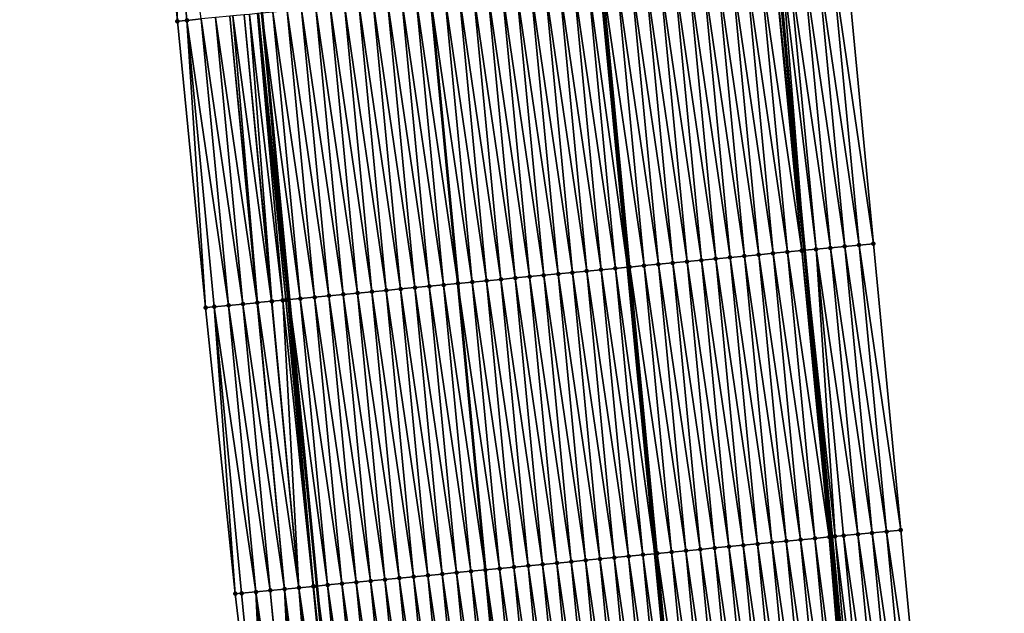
# Model space of a CAD drawing. Header units: feet. Extents: x 2010743 to 2022806, y 818705 to 837694.
# Tile 277 of 531: x 2011493 to 2011561, y 827731 to 827773. Entities that reach past the tile are written whole.
import ezdxf

# ---------------------------------------------------------------- set-up
doc = ezdxf.new("R2010")
doc.units = ezdxf.units.FT
doc.header["$MEASUREMENT"] = 0
for name, color, linetype, lineweight in [('EP_Travel Lane', 172, 'Continuous', 53), ('Road Shots', 141, 'Continuous', 100), ('STRIPING', 60, 'Continuous', 53)]:
    doc.layers.add(name, color=color, linetype=linetype, lineweight=lineweight)
doc.layers.add('I-77-MM17-21_NB-Surface-Border', color=7, linetype='Continuous')
doc.layers.add('I-77-MM17-21_NB-Surface-TIN', color=7, linetype='Continuous')

msp = doc.modelspace()

# ---------------------------------------------------------------- linework, layer by layer
at = {"layer": 'EP_Travel Lane'}
for points in [[(2011497.764, 827933.119, 309.843), (2011499.094, 827913.164, 309.702), (2011500.423, 827893.208, 309.577), (2011501.753, 827873.253, 309.466), (2011503.155, 827853.107, 309.371), (2011504.77, 827833.172, 309.294), (2011506.384, 827813.238, 309.209), (2011507.999, 827793.303, 309.114), (2011509.689, 827773.175, 309.096), (2011511.592, 827753.266, 308.995), (2011513.496, 827733.356, 308.954), (2011515.399, 827713.447, 308.875), (2011517.375, 827693.356, 308.796), (2011519.531, 827673.472, 308.758)], [(2011534.951, 827915.561, 308.288), (2011536.255, 827895.604, 308.187), (2011537.559, 827875.647, 308.066), (2011538.907, 827856.007, 307.973), (2011540.552, 827836.075, 307.866), (2011542.197, 827816.143, 307.78), (2011543.842, 827796.211, 307.713), (2011545.512, 827776.604, 307.626), (2011547.39, 827756.693, 307.57), (2011549.268, 827736.781, 307.52), (2011551.147, 827716.87, 307.475), (2011553.074, 827697.268, 307.426), (2011555.334, 827677.396, 307.383)]]:
    msp.add_polyline3d(points, dxfattribs=at)
at = {"layer": 'I-77-MM17-21_NB-Surface-Border', "color": 3, "linetype": 'Continuous', "lineweight": -3}
for points in [[(2011515.061, 827672.983, 308.835), (2011513.019, 827692.879, 308.877), (2011510.216, 827712.951, 309.055), (2011507.839, 827732.815, 309.156), (2011505.772, 827752.708, 309.23), (2011503.816, 827772.612, 309.331), (2011501.836, 827792.803, 309.369), (2011499.896, 827812.711, 309.434), (2011498.556, 827832.668, 309.519), (2011497.599, 827852.656, 309.55), (2011496.56, 827872.906, 309.631), (2011495.491, 827892.879, 309.743), (2011494.249, 827912.84, 309.86), (2011492.863, 827932.791, 310)], [(2011538.767, 827915.816, 308.154), (2011539.099, 827895.794, 308.077), (2011540.429, 827875.839, 307.962), (2011542.786, 827856.322, 307.836), (2011545.397, 827836.468, 307.697), (2011547.011, 827816.533, 307.61), (2011548.625, 827796.599, 307.541), (2011550.265, 827777.059, 307.498), (2011552.168, 827757.15, 307.448), (2011554.072, 827737.241, 307.368), (2011555.976, 827717.332, 307.295), (2011557.899, 827697.797, 307.232), (2011559.083, 827677.807, 307.222), (2011561.26, 827657.926, 307.171)]]:
    msp.add_polyline3d(points, dxfattribs=at)
at = {"layer": 'I-77-MM17-21_NB-Surface-TIN', "color": 128, "linetype": 'Continuous', "lineweight": -3}
for points in [[(2011503.816, 827772.612, 309.331), (2011502.776, 827792.879, 309.338), (2011501.836, 827792.803, 309.369)], [(2011504.474, 827772.675, 309.309), (2011505.47, 827772.771, 309.275), (2011502.776, 827792.879, 309.338)], [(2011503.816, 827772.612, 309.331), (2011504.474, 827772.675, 309.309), (2011502.776, 827792.879, 309.338)], [(2011549.182, 827756.864, 307.53), (2011547.279, 827776.774, 307.584), (2011546.283, 827776.678, 307.611)], [(2011550.178, 827756.96, 307.505), (2011548.274, 827776.869, 307.558), (2011547.279, 827776.774, 307.584)], [(2011549.182, 827756.864, 307.53), (2011550.178, 827756.96, 307.505), (2011547.279, 827776.774, 307.584)], [(2011551.173, 827757.055, 307.474), (2011549.269, 827776.964, 307.528), (2011548.274, 827776.869, 307.558)], [(2011550.178, 827756.96, 307.505), (2011551.173, 827757.055, 307.474), (2011548.274, 827776.869, 307.558)], [(2011552.168, 827757.15, 307.448), (2011550.265, 827777.059, 307.498), (2011549.269, 827776.964, 307.528)], [(2011551.173, 827757.055, 307.474), (2011552.168, 827757.15, 307.448), (2011549.269, 827776.964, 307.528)], [(2011542.214, 827756.197, 307.792), (2011540.31, 827776.106, 307.863), (2011539.315, 827776.011, 307.896)], [(2011543.209, 827756.293, 307.755), (2011541.306, 827776.202, 307.824), (2011540.31, 827776.106, 307.863)], [(2011542.214, 827756.197, 307.792), (2011543.209, 827756.293, 307.755), (2011540.31, 827776.106, 307.863)], [(2011544.205, 827756.388, 307.718), (2011542.301, 827776.297, 307.783), (2011541.306, 827776.202, 307.824)], [(2011543.209, 827756.293, 307.755), (2011544.205, 827756.388, 307.718), (2011541.306, 827776.202, 307.824)], [(2011545.2, 827756.483, 307.677), (2011543.297, 827776.392, 307.742), (2011542.301, 827776.297, 307.783)], [(2011544.205, 827756.388, 307.718), (2011545.2, 827756.483, 307.677), (2011542.301, 827776.297, 307.783)], [(2011546.196, 827756.579, 307.631), (2011544.292, 827776.488, 307.7), (2011543.297, 827776.392, 307.742)], [(2011545.2, 827756.483, 307.677), (2011546.196, 827756.579, 307.631), (2011543.297, 827776.392, 307.742)], [(2011547.191, 827756.674, 307.576), (2011545.288, 827776.583, 307.642), (2011544.292, 827776.488, 307.7)], [(2011546.196, 827756.579, 307.631), (2011547.191, 827756.674, 307.576), (2011544.292, 827776.488, 307.7)], [(2011547.325, 827756.687, 307.571), (2011545.512, 827776.604, 307.626), (2011545.288, 827776.583, 307.642)], [(2011547.191, 827756.674, 307.576), (2011547.325, 827756.687, 307.571), (2011545.288, 827776.583, 307.642)], [(2011545.593, 827776.612, 307.621), (2011545.512, 827776.604, 307.626), (2011547.39, 827756.693, 307.57)], [(2011547.325, 827756.687, 307.571), (2011547.39, 827756.693, 307.57), (2011545.512, 827776.604, 307.626)], [(2011545.593, 827776.612, 307.621), (2011547.39, 827756.693, 307.57), (2011545.795, 827776.632, 307.609)], [(2011548.187, 827756.769, 307.565), (2011546.283, 827776.678, 307.611), (2011545.795, 827776.632, 307.609)], [(2011548.187, 827756.769, 307.565), (2011545.795, 827776.632, 307.609), (2011547.39, 827756.693, 307.57)], [(2011548.187, 827756.769, 307.565), (2011549.182, 827756.864, 307.53), (2011546.283, 827776.678, 307.611)], [(2011532.347, 827775.344, 308.199), (2011535.089, 827755.515, 308.089), (2011533.186, 827775.424, 308.162)], [(2011535.246, 827755.53, 308.082), (2011533.342, 827775.439, 308.155), (2011533.186, 827775.424, 308.162)], [(2011535.246, 827755.53, 308.082), (2011533.186, 827775.424, 308.162), (2011535.089, 827755.515, 308.089)], [(2011536.241, 827755.625, 308.04), (2011534.338, 827775.535, 308.11), (2011533.342, 827775.439, 308.155)], [(2011535.246, 827755.53, 308.082), (2011536.241, 827755.625, 308.04), (2011533.342, 827775.439, 308.155)], [(2011537.237, 827755.721, 307.984), (2011535.333, 827775.63, 308.051), (2011534.338, 827775.535, 308.11)], [(2011536.241, 827755.625, 308.04), (2011537.237, 827755.721, 307.984), (2011534.338, 827775.535, 308.11)], [(2011538.232, 827755.816, 307.946), (2011536.329, 827775.725, 308.011), (2011535.333, 827775.63, 308.051)], [(2011537.237, 827755.721, 307.984), (2011538.232, 827755.816, 307.946), (2011535.333, 827775.63, 308.051)], [(2011539.228, 827755.911, 307.905), (2011537.324, 827775.82, 307.974), (2011536.329, 827775.725, 308.011)], [(2011538.232, 827755.816, 307.946), (2011539.228, 827755.911, 307.905), (2011536.329, 827775.725, 308.011)], [(2011540.223, 827756.007, 307.862), (2011538.32, 827775.916, 307.931), (2011537.324, 827775.82, 307.974)], [(2011539.228, 827755.911, 307.905), (2011540.223, 827756.007, 307.862), (2011537.324, 827775.82, 307.974)], [(2011541.219, 827756.102, 307.827), (2011539.315, 827776.011, 307.896), (2011538.32, 827775.916, 307.931)], [(2011540.223, 827756.007, 307.862), (2011541.219, 827756.102, 307.827), (2011538.32, 827775.916, 307.931)], [(2011541.219, 827756.102, 307.827), (2011542.214, 827756.197, 307.792), (2011539.315, 827776.011, 307.896)], [(2011528.278, 827754.863, 308.347), (2011526.374, 827774.772, 308.412), (2011525.379, 827774.677, 308.45)], [(2011529.273, 827754.958, 308.311), (2011527.37, 827774.867, 308.377), (2011526.374, 827774.772, 308.412)], [(2011528.278, 827754.863, 308.347), (2011529.273, 827754.958, 308.311), (2011526.374, 827774.772, 308.412)], [(2011530.269, 827755.054, 308.269), (2011528.365, 827774.963, 308.336), (2011527.37, 827774.867, 308.377)], [(2011529.273, 827754.958, 308.311), (2011530.269, 827755.054, 308.269), (2011527.37, 827774.867, 308.377)], [(2011531.264, 827755.149, 308.23), (2011529.361, 827775.058, 308.296), (2011528.365, 827774.963, 308.336)], [(2011530.269, 827755.054, 308.269), (2011531.264, 827755.149, 308.23), (2011528.365, 827774.963, 308.336)], [(2011532.259, 827755.244, 308.195), (2011530.356, 827775.153, 308.26), (2011529.361, 827775.058, 308.296)], [(2011531.264, 827755.149, 308.23), (2011532.259, 827755.244, 308.195), (2011529.361, 827775.058, 308.296)], [(2011533.255, 827755.34, 308.161), (2011531.351, 827775.249, 308.227), (2011530.356, 827775.153, 308.26)], [(2011532.259, 827755.244, 308.195), (2011533.255, 827755.34, 308.161), (2011530.356, 827775.153, 308.26)], [(2011534.25, 827755.435, 308.13), (2011532.347, 827775.344, 308.199), (2011531.351, 827775.249, 308.227)], [(2011533.255, 827755.34, 308.161), (2011534.25, 827755.435, 308.13), (2011531.351, 827775.249, 308.227)], [(2011534.25, 827755.435, 308.13), (2011535.089, 827755.515, 308.089), (2011532.347, 827775.344, 308.199)], [(2011521.31, 827754.196, 308.623), (2011519.406, 827774.105, 308.698), (2011518.411, 827774.01, 308.736)], [(2011522.305, 827754.291, 308.583), (2011520.401, 827774.2, 308.66), (2011519.406, 827774.105, 308.698)], [(2011521.31, 827754.196, 308.623), (2011522.305, 827754.291, 308.583), (2011519.406, 827774.105, 308.698)], [(2011520.401, 827774.2, 308.66), (2011523.301, 827754.386, 308.547), (2011521.397, 827774.296, 308.616)], [(2011522.305, 827754.291, 308.583), (2011523.301, 827754.386, 308.547), (2011520.401, 827774.2, 308.66)], [(2011524.296, 827754.482, 308.511), (2011522.392, 827774.391, 308.583), (2011521.397, 827774.296, 308.616)], [(2011524.296, 827754.482, 308.511), (2011521.397, 827774.296, 308.616), (2011523.301, 827754.386, 308.547)], [(2011525.291, 827754.577, 308.465), (2011523.388, 827774.486, 308.536), (2011522.392, 827774.391, 308.583)], [(2011524.296, 827754.482, 308.511), (2011525.291, 827754.577, 308.465), (2011522.392, 827774.391, 308.583)], [(2011526.287, 827754.672, 308.421), (2011524.383, 827774.582, 308.491), (2011523.388, 827774.486, 308.536)], [(2011525.291, 827754.577, 308.465), (2011526.287, 827754.672, 308.421), (2011523.388, 827774.486, 308.536)], [(2011527.282, 827754.768, 308.381), (2011525.379, 827774.677, 308.45), (2011524.383, 827774.582, 308.491)], [(2011526.287, 827754.672, 308.421), (2011527.282, 827754.768, 308.381), (2011524.383, 827774.582, 308.491)], [(2011527.282, 827754.768, 308.381), (2011528.278, 827754.863, 308.347), (2011525.379, 827774.677, 308.45)], [(2011513.346, 827753.433, 308.928), (2011511.442, 827773.343, 309.013), (2011510.447, 827773.247, 309.054)], [(2011514.341, 827753.529, 308.889), (2011512.438, 827773.438, 308.969), (2011511.442, 827773.343, 309.013)], [(2011513.346, 827753.433, 308.928), (2011514.341, 827753.529, 308.889), (2011511.442, 827773.343, 309.013)], [(2011515.337, 827753.624, 308.851), (2011513.433, 827773.533, 308.93), (2011512.438, 827773.438, 308.969)], [(2011514.341, 827753.529, 308.889), (2011515.337, 827753.624, 308.851), (2011512.438, 827773.438, 308.969)], [(2011516.332, 827753.719, 308.817), (2011514.429, 827773.628, 308.894), (2011513.433, 827773.533, 308.93)], [(2011515.337, 827753.624, 308.851), (2011516.332, 827753.719, 308.817), (2011513.433, 827773.533, 308.93)], [(2011517.328, 827753.815, 308.781), (2011515.424, 827773.724, 308.858), (2011514.429, 827773.628, 308.894)], [(2011516.332, 827753.719, 308.817), (2011517.328, 827753.815, 308.781), (2011514.429, 827773.628, 308.894)], [(2011518.323, 827753.91, 308.741), (2011516.42, 827773.819, 308.816), (2011515.424, 827773.724, 308.858)], [(2011517.328, 827753.815, 308.781), (2011518.323, 827753.91, 308.741), (2011515.424, 827773.724, 308.858)], [(2011519.319, 827754.005, 308.701), (2011517.415, 827773.914, 308.775), (2011516.42, 827773.819, 308.816)], [(2011518.323, 827753.91, 308.741), (2011519.319, 827754.005, 308.701), (2011516.42, 827773.819, 308.816)], [(2011520.314, 827754.101, 308.66), (2011518.411, 827774.01, 308.736), (2011517.415, 827773.914, 308.775)], [(2011519.319, 827754.005, 308.701), (2011520.314, 827754.101, 308.66), (2011517.415, 827773.914, 308.775)], [(2011520.314, 827754.101, 308.66), (2011521.31, 827754.196, 308.623), (2011518.411, 827774.01, 308.736)], [(2011505.772, 827752.708, 309.23), (2011504.474, 827772.675, 309.309), (2011503.816, 827772.612, 309.331)], [(2011507.373, 827752.862, 309.18), (2011505.47, 827772.771, 309.275), (2011504.474, 827772.675, 309.309)], [(2011505.772, 827752.708, 309.23), (2011506.378, 827752.766, 309.21), (2011504.474, 827772.675, 309.309)], [(2011506.378, 827752.766, 309.21), (2011507.373, 827752.862, 309.18), (2011504.474, 827772.675, 309.309)], [(2011508.369, 827752.957, 309.148), (2011506.465, 827772.866, 309.245), (2011505.47, 827772.771, 309.275)], [(2011507.373, 827752.862, 309.18), (2011508.369, 827752.957, 309.148), (2011505.47, 827772.771, 309.275)], [(2011509.364, 827753.052, 309.098), (2011507.461, 827772.961, 309.202), (2011506.465, 827772.866, 309.245)], [(2011508.369, 827752.957, 309.148), (2011509.364, 827753.052, 309.098), (2011506.465, 827772.866, 309.245)], [(2011509.377, 827753.053, 309.097), (2011507.675, 827772.982, 309.185), (2011507.461, 827772.961, 309.202)], [(2011509.364, 827753.052, 309.098), (2011509.377, 827753.053, 309.097), (2011507.461, 827772.961, 309.202)], [(2011510.36, 827753.147, 309.07), (2011508.456, 827773.057, 309.154), (2011507.675, 827772.982, 309.185)], [(2011509.377, 827753.053, 309.097), (2011510.36, 827753.147, 309.07), (2011507.675, 827772.982, 309.185)], [(2011510.388, 827753.15, 309.07), (2011508.834, 827773.093, 309.16), (2011508.456, 827773.057, 309.154)], [(2011510.36, 827753.147, 309.07), (2011510.388, 827753.15, 309.07), (2011508.456, 827773.057, 309.154)], [(2011511.131, 827753.221, 309.028), (2011509.385, 827773.145, 309.116), (2011508.834, 827773.093, 309.16)], [(2011510.388, 827753.15, 309.07), (2011511.131, 827753.221, 309.028), (2011508.834, 827773.093, 309.16)], [(2011511.355, 827753.243, 309.009), (2011509.452, 827773.152, 309.109), (2011509.385, 827773.145, 309.116)], [(2011511.131, 827753.221, 309.028), (2011511.355, 827753.243, 309.009), (2011509.385, 827773.145, 309.116)], [(2011511.501, 827753.257, 308.998), (2011509.689, 827773.175, 309.096), (2011509.452, 827773.152, 309.109)], [(2011511.355, 827753.243, 309.009), (2011511.501, 827753.257, 308.998), (2011509.452, 827773.152, 309.109)], [(2011512.351, 827753.338, 308.965), (2011510.447, 827773.247, 309.054), (2011509.689, 827773.175, 309.096)], [(2011512.351, 827753.338, 308.965), (2011509.689, 827773.175, 309.096), (2011511.592, 827753.266, 308.995)], [(2011511.501, 827753.257, 308.998), (2011511.592, 827753.266, 308.995), (2011509.689, 827773.175, 309.096)], [(2011512.351, 827753.338, 308.965), (2011513.346, 827753.433, 308.928), (2011510.447, 827773.247, 309.054)], [(2011552.081, 827737.051, 307.438), (2011550.178, 827756.96, 307.505), (2011549.182, 827756.864, 307.53)], [(2011553.077, 827737.146, 307.401), (2011551.173, 827757.055, 307.474), (2011550.178, 827756.96, 307.505)], [(2011552.081, 827737.051, 307.438), (2011553.077, 827737.146, 307.401), (2011550.178, 827756.96, 307.505)], [(2011554.072, 827737.241, 307.368), (2011552.168, 827757.15, 307.448), (2011551.173, 827757.055, 307.474)], [(2011553.077, 827737.146, 307.401), (2011554.072, 827737.241, 307.368), (2011551.173, 827757.055, 307.474)], [(2011545.113, 827736.383, 307.718), (2011543.209, 827756.293, 307.755), (2011542.214, 827756.197, 307.792)], [(2011546.108, 827736.479, 307.68), (2011544.205, 827756.388, 307.718), (2011543.209, 827756.293, 307.755)], [(2011545.113, 827736.383, 307.718), (2011546.108, 827736.479, 307.68), (2011543.209, 827756.293, 307.755)], [(2011547.104, 827736.574, 307.638), (2011545.2, 827756.483, 307.677), (2011544.205, 827756.388, 307.718)], [(2011546.108, 827736.479, 307.68), (2011547.104, 827736.574, 307.638), (2011544.205, 827756.388, 307.718)], [(2011548.099, 827736.669, 307.589), (2011546.196, 827756.579, 307.631), (2011545.2, 827756.483, 307.677)], [(2011547.104, 827736.574, 307.638), (2011548.099, 827736.669, 307.589), (2011545.2, 827756.483, 307.677)], [(2011549.095, 827736.765, 307.531), (2011547.191, 827756.674, 307.576), (2011546.196, 827756.579, 307.631)], [(2011548.099, 827736.669, 307.589), (2011549.095, 827736.765, 307.531), (2011546.196, 827756.579, 307.631)], [(2011549.221, 827736.777, 307.523), (2011547.325, 827756.687, 307.571), (2011547.191, 827756.674, 307.576)], [(2011549.095, 827736.765, 307.531), (2011549.221, 827736.777, 307.523), (2011547.191, 827756.674, 307.576)], [(2011547.325, 827756.687, 307.571), (2011549.268, 827736.781, 307.52), (2011547.39, 827756.693, 307.57)], [(2011549.221, 827736.777, 307.523), (2011549.268, 827736.781, 307.52), (2011547.325, 827756.687, 307.571)], [(2011549.507, 827736.804, 307.508), (2011548.187, 827756.769, 307.565), (2011547.39, 827756.693, 307.57)], [(2011549.507, 827736.804, 307.508), (2011547.39, 827756.693, 307.57), (2011549.268, 827736.781, 307.52)], [(2011551.086, 827736.955, 307.47), (2011549.182, 827756.864, 307.53), (2011548.187, 827756.769, 307.565)], [(2011549.507, 827736.804, 307.508), (2011550.09, 827736.86, 307.5), (2011548.187, 827756.769, 307.565)], [(2011550.09, 827736.86, 307.5), (2011551.086, 827736.955, 307.47), (2011548.187, 827756.769, 307.565)], [(2011551.086, 827736.955, 307.47), (2011552.081, 827737.051, 307.438), (2011549.182, 827756.864, 307.53)], [(2011538.145, 827735.716, 307.996), (2011536.241, 827755.625, 308.04), (2011535.246, 827755.53, 308.082)], [(2011539.14, 827735.812, 307.944), (2011537.237, 827755.721, 307.984), (2011536.241, 827755.625, 308.04)], [(2011538.145, 827735.716, 307.996), (2011539.14, 827735.812, 307.944), (2011536.241, 827755.625, 308.04)], [(2011540.136, 827735.907, 307.906), (2011538.232, 827755.816, 307.946), (2011537.237, 827755.721, 307.984)], [(2011539.14, 827735.812, 307.944), (2011540.136, 827735.907, 307.906), (2011537.237, 827755.721, 307.984)], [(2011541.131, 827736.002, 307.867), (2011539.228, 827755.911, 307.905), (2011538.232, 827755.816, 307.946)], [(2011540.136, 827735.907, 307.906), (2011541.131, 827736.002, 307.867), (2011538.232, 827755.816, 307.946)], [(2011542.127, 827736.098, 307.824), (2011540.223, 827756.007, 307.862), (2011539.228, 827755.911, 307.905)], [(2011541.131, 827736.002, 307.867), (2011542.127, 827736.098, 307.824), (2011539.228, 827755.911, 307.905)], [(2011543.122, 827736.193, 307.788), (2011541.219, 827756.102, 307.827), (2011540.223, 827756.007, 307.862)], [(2011542.127, 827736.098, 307.824), (2011543.122, 827736.193, 307.788), (2011540.223, 827756.007, 307.862)], [(2011544.118, 827736.288, 307.753), (2011542.214, 827756.197, 307.792), (2011541.219, 827756.102, 307.827)], [(2011543.122, 827736.193, 307.788), (2011544.118, 827736.288, 307.753), (2011541.219, 827756.102, 307.827)], [(2011544.118, 827736.288, 307.753), (2011545.113, 827736.383, 307.718), (2011542.214, 827756.197, 307.792)], [(2011530.181, 827734.954, 308.299), (2011528.278, 827754.863, 308.347), (2011527.282, 827754.768, 308.381)], [(2011531.177, 827735.049, 308.261), (2011529.273, 827754.958, 308.311), (2011528.278, 827754.863, 308.347)], [(2011530.181, 827734.954, 308.299), (2011531.177, 827735.049, 308.261), (2011528.278, 827754.863, 308.347)], [(2011532.172, 827735.144, 308.219), (2011530.269, 827755.054, 308.269), (2011529.273, 827754.958, 308.311)], [(2011531.177, 827735.049, 308.261), (2011532.172, 827735.144, 308.219), (2011529.273, 827754.958, 308.311)], [(2011533.168, 827735.24, 308.186), (2011531.264, 827755.149, 308.23), (2011530.269, 827755.054, 308.269)], [(2011532.172, 827735.144, 308.219), (2011533.168, 827735.24, 308.186), (2011530.269, 827755.054, 308.269)], [(2011534.163, 827735.335, 308.148), (2011532.259, 827755.244, 308.195), (2011531.264, 827755.149, 308.23)], [(2011533.168, 827735.24, 308.186), (2011534.163, 827735.335, 308.148), (2011531.264, 827755.149, 308.23)], [(2011535.158, 827735.43, 308.114), (2011533.255, 827755.34, 308.161), (2011532.259, 827755.244, 308.195)], [(2011534.163, 827735.335, 308.148), (2011535.158, 827735.43, 308.114), (2011532.259, 827755.244, 308.195)], [(2011536.154, 827735.526, 308.08), (2011534.25, 827755.435, 308.13), (2011533.255, 827755.34, 308.161)], [(2011535.158, 827735.43, 308.114), (2011536.154, 827735.526, 308.08), (2011533.255, 827755.34, 308.161)], [(2011534.25, 827755.435, 308.13), (2011536.993, 827735.606, 308.045), (2011535.089, 827755.515, 308.089)], [(2011536.154, 827735.526, 308.08), (2011536.993, 827735.606, 308.045), (2011534.25, 827755.435, 308.13)], [(2011537.149, 827735.621, 308.038), (2011535.246, 827755.53, 308.082), (2011535.089, 827755.515, 308.089)], [(2011537.149, 827735.621, 308.038), (2011535.089, 827755.515, 308.089), (2011536.993, 827735.606, 308.045)], [(2011537.149, 827735.621, 308.038), (2011538.145, 827735.716, 307.996), (2011535.246, 827755.53, 308.082)], [(2011523.213, 827734.287, 308.578), (2011521.31, 827754.196, 308.623), (2011520.314, 827754.101, 308.66)], [(2011524.209, 827734.382, 308.541), (2011522.305, 827754.291, 308.583), (2011521.31, 827754.196, 308.623)], [(2011523.213, 827734.287, 308.578), (2011524.209, 827734.382, 308.541), (2011521.31, 827754.196, 308.623)], [(2011522.305, 827754.291, 308.583), (2011525.204, 827734.477, 308.503), (2011523.301, 827754.386, 308.547)], [(2011524.209, 827734.382, 308.541), (2011525.204, 827734.477, 308.503), (2011522.305, 827754.291, 308.583)], [(2011526.199, 827734.573, 308.468), (2011524.296, 827754.482, 308.511), (2011523.301, 827754.386, 308.547)], [(2011526.199, 827734.573, 308.468), (2011523.301, 827754.386, 308.547), (2011525.204, 827734.477, 308.503)], [(2011527.195, 827734.668, 308.42), (2011525.291, 827754.577, 308.465), (2011524.296, 827754.482, 308.511)], [(2011526.199, 827734.573, 308.468), (2011527.195, 827734.668, 308.42), (2011524.296, 827754.482, 308.511)], [(2011528.19, 827734.763, 308.376), (2011526.287, 827754.672, 308.421), (2011525.291, 827754.577, 308.465)], [(2011527.195, 827734.668, 308.42), (2011528.19, 827734.763, 308.376), (2011525.291, 827754.577, 308.465)], [(2011529.186, 827734.859, 308.336), (2011527.282, 827754.768, 308.381), (2011526.287, 827754.672, 308.421)], [(2011528.19, 827734.763, 308.376), (2011529.186, 827734.859, 308.336), (2011526.287, 827754.672, 308.421)], [(2011529.186, 827734.859, 308.336), (2011530.181, 827734.954, 308.299), (2011527.282, 827754.768, 308.381)], [(2011516.245, 827733.62, 308.847), (2011514.341, 827753.529, 308.889), (2011513.346, 827753.433, 308.928)], [(2011517.24, 827733.715, 308.807), (2011515.337, 827753.624, 308.851), (2011514.341, 827753.529, 308.889)], [(2011516.245, 827733.62, 308.847), (2011517.24, 827733.715, 308.807), (2011514.341, 827753.529, 308.889)], [(2011518.236, 827733.81, 308.772), (2011516.332, 827753.719, 308.817), (2011515.337, 827753.624, 308.851)], [(2011517.24, 827733.715, 308.807), (2011518.236, 827733.81, 308.772), (2011515.337, 827753.624, 308.851)], [(2011519.231, 827733.906, 308.735), (2011517.328, 827753.815, 308.781), (2011516.332, 827753.719, 308.817)], [(2011518.236, 827733.81, 308.772), (2011519.231, 827733.906, 308.735), (2011516.332, 827753.719, 308.817)], [(2011520.227, 827734.001, 308.699), (2011518.323, 827753.91, 308.741), (2011517.328, 827753.815, 308.781)], [(2011519.231, 827733.906, 308.735), (2011520.227, 827734.001, 308.699), (2011517.328, 827753.815, 308.781)], [(2011521.222, 827734.096, 308.659), (2011519.319, 827754.005, 308.701), (2011518.323, 827753.91, 308.741)], [(2011520.227, 827734.001, 308.699), (2011521.222, 827734.096, 308.659), (2011518.323, 827753.91, 308.741)], [(2011522.218, 827734.191, 308.62), (2011520.314, 827754.101, 308.66), (2011519.319, 827754.005, 308.701)], [(2011521.222, 827734.096, 308.659), (2011522.218, 827734.191, 308.62), (2011519.319, 827754.005, 308.701)], [(2011522.218, 827734.191, 308.62), (2011523.213, 827734.287, 308.578), (2011520.314, 827754.101, 308.66)], [(2011509.277, 827732.953, 309.114), (2011507.373, 827752.862, 309.18), (2011506.378, 827752.766, 309.21)], [(2011510.272, 827733.048, 309.087), (2011508.369, 827752.957, 309.148), (2011507.373, 827752.862, 309.18)], [(2011509.277, 827732.953, 309.114), (2011510.272, 827733.048, 309.087), (2011507.373, 827752.862, 309.18)], [(2011511.268, 827733.143, 309.048), (2011509.364, 827753.052, 309.098), (2011508.369, 827752.957, 309.148)], [(2011510.272, 827733.048, 309.087), (2011511.268, 827733.143, 309.048), (2011508.369, 827752.957, 309.148)], [(2011511.268, 827733.143, 309.048), (2011509.377, 827753.053, 309.097), (2011509.364, 827753.052, 309.098)], [(2011512.263, 827733.238, 309.015), (2011510.36, 827753.147, 309.07), (2011509.377, 827753.053, 309.097)], [(2011511.268, 827733.143, 309.048), (2011512.263, 827733.238, 309.015), (2011509.377, 827753.053, 309.097)], [(2011512.263, 827733.238, 309.015), (2011510.388, 827753.15, 309.07), (2011510.36, 827753.147, 309.07)], [(2011512.263, 827733.238, 309.015), (2011511.131, 827753.221, 309.028), (2011510.388, 827753.15, 309.07)], [(2011513.259, 827733.334, 308.963), (2011511.355, 827753.243, 309.009), (2011511.131, 827753.221, 309.028)], [(2011512.263, 827733.238, 309.015), (2011513.259, 827733.334, 308.963), (2011511.131, 827753.221, 309.028)], [(2011513.275, 827733.335, 308.962), (2011511.501, 827753.257, 308.998), (2011511.355, 827753.243, 309.009)], [(2011513.259, 827733.334, 308.963), (2011513.275, 827733.335, 308.962), (2011511.355, 827753.243, 309.009)], [(2011511.501, 827753.257, 308.998), (2011513.496, 827733.356, 308.954), (2011511.592, 827753.266, 308.995)], [(2011513.275, 827733.335, 308.962), (2011513.496, 827733.356, 308.954), (2011511.501, 827753.257, 308.998)], [(2011514.254, 827733.429, 308.925), (2011512.351, 827753.338, 308.965), (2011511.592, 827753.266, 308.995)], [(2011514.254, 827733.429, 308.925), (2011511.592, 827753.266, 308.995), (2011513.496, 827733.356, 308.954)], [(2011515.25, 827733.524, 308.887), (2011513.346, 827753.433, 308.928), (2011512.351, 827753.338, 308.965)], [(2011514.254, 827733.429, 308.925), (2011515.25, 827733.524, 308.887), (2011512.351, 827753.338, 308.965)], [(2011515.25, 827733.524, 308.887), (2011516.245, 827733.62, 308.847), (2011513.346, 827753.433, 308.928)], [(2011507.839, 827732.815, 309.156), (2011506.378, 827752.766, 309.21), (2011505.772, 827752.708, 309.23)], [(2011507.839, 827732.815, 309.156), (2011508.281, 827732.857, 309.143), (2011506.378, 827752.766, 309.21)], [(2011508.281, 827732.857, 309.143), (2011509.277, 827732.953, 309.114), (2011506.378, 827752.766, 309.21)], [(2011554.98, 827717.237, 307.331), (2011553.077, 827737.146, 307.401), (2011552.081, 827737.051, 307.438)], [(2011555.976, 827717.332, 307.295), (2011554.072, 827737.241, 307.368), (2011553.077, 827737.146, 307.401)], [(2011554.98, 827717.237, 307.331), (2011555.976, 827717.332, 307.295), (2011553.077, 827737.146, 307.401)], [(2011548.012, 827716.57, 307.624), (2011546.108, 827736.479, 307.68), (2011545.113, 827736.383, 307.718)], [(2011549.007, 827716.665, 307.585), (2011547.104, 827736.574, 307.638), (2011546.108, 827736.479, 307.68)], [(2011548.012, 827716.57, 307.624), (2011549.007, 827716.665, 307.585), (2011546.108, 827736.479, 307.68)], [(2011550.003, 827716.76, 307.541), (2011548.099, 827736.669, 307.589), (2011547.104, 827736.574, 307.638)], [(2011549.007, 827716.665, 307.585), (2011550.003, 827716.76, 307.541), (2011547.104, 827736.574, 307.638)], [(2011550.743, 827716.831, 307.498), (2011549.095, 827736.765, 307.531), (2011548.099, 827736.669, 307.589)], [(2011550.003, 827716.76, 307.541), (2011550.743, 827716.831, 307.498), (2011548.099, 827736.669, 307.589)], [(2011550.998, 827716.856, 307.483), (2011549.221, 827736.777, 307.523), (2011549.095, 827736.765, 307.531)], [(2011550.743, 827716.831, 307.498), (2011550.998, 827716.856, 307.483), (2011549.095, 827736.765, 307.531)], [(2011549.221, 827736.777, 307.523), (2011551.147, 827716.87, 307.475), (2011549.268, 827736.781, 307.52)], [(2011550.998, 827716.856, 307.483), (2011551.147, 827716.87, 307.475), (2011549.221, 827736.777, 307.523)], [(2011551.241, 827716.879, 307.47), (2011549.507, 827736.804, 307.508), (2011549.268, 827736.781, 307.52)], [(2011551.241, 827716.879, 307.47), (2011549.268, 827736.781, 307.52), (2011551.147, 827716.87, 307.475)], [(2011551.994, 827716.951, 307.439), (2011550.09, 827736.86, 307.5), (2011549.507, 827736.804, 307.508)], [(2011551.241, 827716.879, 307.47), (2011551.994, 827716.951, 307.439), (2011549.507, 827736.804, 307.508)], [(2011552.989, 827717.046, 307.404), (2011551.086, 827736.955, 307.47), (2011550.09, 827736.86, 307.5)], [(2011551.994, 827716.951, 307.439), (2011552.989, 827717.046, 307.404), (2011550.09, 827736.86, 307.5)], [(2011553.985, 827717.141, 307.368), (2011552.081, 827737.051, 307.438), (2011551.086, 827736.955, 307.47)], [(2011552.989, 827717.046, 307.404), (2011553.985, 827717.141, 307.368), (2011551.086, 827736.955, 307.47)], [(2011553.985, 827717.141, 307.368), (2011554.98, 827717.237, 307.331), (2011552.081, 827737.051, 307.438)], [(2011540.048, 827715.807, 307.93), (2011538.145, 827735.716, 307.996), (2011537.149, 827735.621, 308.038)], [(2011541.044, 827715.903, 307.883), (2011539.14, 827735.812, 307.944), (2011538.145, 827735.716, 307.996)], [(2011540.048, 827715.807, 307.93), (2011541.044, 827715.903, 307.883), (2011538.145, 827735.716, 307.996)], [(2011542.039, 827715.998, 307.839), (2011540.136, 827735.907, 307.906), (2011539.14, 827735.812, 307.944)], [(2011541.044, 827715.903, 307.883), (2011542.039, 827715.998, 307.839), (2011539.14, 827735.812, 307.944)], [(2011543.035, 827716.093, 307.797), (2011541.131, 827736.002, 307.867), (2011540.136, 827735.907, 307.906)], [(2011542.039, 827715.998, 307.839), (2011543.035, 827716.093, 307.797), (2011540.136, 827735.907, 307.906)], [(2011544.03, 827716.188, 307.76), (2011542.127, 827736.098, 307.824), (2011541.131, 827736.002, 307.867)], [(2011543.035, 827716.093, 307.797), (2011544.03, 827716.188, 307.76), (2011541.131, 827736.002, 307.867)], [(2011545.026, 827716.284, 307.727), (2011543.122, 827736.193, 307.788), (2011542.127, 827736.098, 307.824)], [(2011544.03, 827716.188, 307.76), (2011545.026, 827716.284, 307.727), (2011542.127, 827736.098, 307.824)], [(2011546.021, 827716.379, 307.695), (2011544.118, 827736.288, 307.753), (2011543.122, 827736.193, 307.788)], [(2011545.026, 827716.284, 307.727), (2011546.021, 827716.379, 307.695), (2011543.122, 827736.193, 307.788)], [(2011547.016, 827716.474, 307.661), (2011545.113, 827736.383, 307.718), (2011544.118, 827736.288, 307.753)], [(2011546.021, 827716.379, 307.695), (2011547.016, 827716.474, 307.661), (2011544.118, 827736.288, 307.753)], [(2011547.016, 827716.474, 307.661), (2011548.012, 827716.57, 307.624), (2011545.113, 827736.383, 307.718)], [(2011533.08, 827715.14, 308.193), (2011531.177, 827735.049, 308.261), (2011530.181, 827734.954, 308.299)], [(2011534.076, 827715.235, 308.152), (2011532.172, 827735.144, 308.219), (2011531.177, 827735.049, 308.261)], [(2011533.08, 827715.14, 308.193), (2011534.076, 827715.235, 308.152), (2011531.177, 827735.049, 308.261)], [(2011535.071, 827715.331, 308.116), (2011533.168, 827735.24, 308.186), (2011532.172, 827735.144, 308.219)], [(2011534.076, 827715.235, 308.152), (2011535.071, 827715.331, 308.116), (2011532.172, 827735.144, 308.219)], [(2011536.067, 827715.426, 308.082), (2011534.163, 827735.335, 308.148), (2011533.168, 827735.24, 308.186)], [(2011535.071, 827715.331, 308.116), (2011536.067, 827715.426, 308.082), (2011533.168, 827735.24, 308.186)], [(2011537.062, 827715.521, 308.048), (2011535.158, 827735.43, 308.114), (2011534.163, 827735.335, 308.148)], [(2011536.067, 827715.426, 308.082), (2011537.062, 827715.521, 308.048), (2011534.163, 827735.335, 308.148)], [(2011538.057, 827715.617, 308.012), (2011536.154, 827735.526, 308.08), (2011535.158, 827735.43, 308.114)], [(2011537.062, 827715.521, 308.048), (2011538.057, 827715.617, 308.012), (2011535.158, 827735.43, 308.114)], [(2011536.154, 827735.526, 308.08), (2011538.896, 827715.697, 307.975), (2011536.993, 827735.606, 308.045)], [(2011538.057, 827715.617, 308.012), (2011538.896, 827715.697, 307.975), (2011536.154, 827735.526, 308.08)], [(2011539.053, 827715.712, 307.968), (2011537.149, 827735.621, 308.038), (2011536.993, 827735.606, 308.045)], [(2011539.053, 827715.712, 307.968), (2011536.993, 827735.606, 308.045), (2011538.896, 827715.697, 307.975)], [(2011539.053, 827715.712, 307.968), (2011540.048, 827715.807, 307.93), (2011537.149, 827735.621, 308.038)], [(2011526.112, 827714.473, 308.467), (2011524.209, 827734.382, 308.541), (2011523.213, 827734.287, 308.578)], [(2011524.209, 827734.382, 308.541), (2011527.108, 827714.568, 308.427), (2011525.204, 827734.477, 308.503)], [(2011526.112, 827714.473, 308.467), (2011527.108, 827714.568, 308.427), (2011524.209, 827734.382, 308.541)], [(2011528.103, 827714.664, 308.393), (2011526.199, 827734.573, 308.468), (2011525.204, 827734.477, 308.503)], [(2011528.103, 827714.664, 308.393), (2011525.204, 827734.477, 308.503), (2011527.108, 827714.568, 308.427)], [(2011529.098, 827714.759, 308.348), (2011527.195, 827734.668, 308.42), (2011526.199, 827734.573, 308.468)], [(2011528.103, 827714.664, 308.393), (2011529.098, 827714.759, 308.348), (2011526.199, 827734.573, 308.468)], [(2011530.094, 827714.854, 308.305), (2011528.19, 827734.763, 308.376), (2011527.195, 827734.668, 308.42)], [(2011529.098, 827714.759, 308.348), (2011530.094, 827714.854, 308.305), (2011527.195, 827734.668, 308.42)], [(2011531.089, 827714.949, 308.265), (2011529.186, 827734.859, 308.336), (2011528.19, 827734.763, 308.376)], [(2011530.094, 827714.854, 308.305), (2011531.089, 827714.949, 308.265), (2011528.19, 827734.763, 308.376)], [(2011532.085, 827715.045, 308.23), (2011530.181, 827734.954, 308.299), (2011529.186, 827734.859, 308.336)], [(2011531.089, 827714.949, 308.265), (2011532.085, 827715.045, 308.23), (2011529.186, 827734.859, 308.336)], [(2011532.085, 827715.045, 308.23), (2011533.08, 827715.14, 308.193), (2011530.181, 827734.954, 308.299)], [(2011519.144, 827713.806, 308.723), (2011517.24, 827733.715, 308.807), (2011516.245, 827733.62, 308.847)], [(2011520.139, 827713.901, 308.69), (2011518.236, 827733.81, 308.772), (2011517.24, 827733.715, 308.807)], [(2011519.144, 827713.806, 308.723), (2011520.139, 827713.901, 308.69), (2011517.24, 827733.715, 308.807)], [(2011521.135, 827713.996, 308.655), (2011519.231, 827733.906, 308.735), (2011518.236, 827733.81, 308.772)], [(2011520.139, 827713.901, 308.69), (2011521.135, 827713.996, 308.655), (2011518.236, 827733.81, 308.772)], [(2011522.13, 827714.092, 308.614), (2011520.227, 827734.001, 308.699), (2011519.231, 827733.906, 308.735)], [(2011521.135, 827713.996, 308.655), (2011522.13, 827714.092, 308.614), (2011519.231, 827733.906, 308.735)], [(2011523.126, 827714.187, 308.578), (2011521.222, 827734.096, 308.659), (2011520.227, 827734.001, 308.699)], [(2011522.13, 827714.092, 308.614), (2011523.126, 827714.187, 308.578), (2011520.227, 827734.001, 308.699)], [(2011524.121, 827714.282, 308.544), (2011522.218, 827734.191, 308.62), (2011521.222, 827734.096, 308.659)], [(2011523.126, 827714.187, 308.578), (2011524.121, 827714.282, 308.544), (2011521.222, 827734.096, 308.659)], [(2011525.117, 827714.378, 308.504), (2011523.213, 827734.287, 308.578), (2011522.218, 827734.191, 308.62)], [(2011524.121, 827714.282, 308.544), (2011525.117, 827714.378, 308.504), (2011522.218, 827734.191, 308.62)], [(2011525.117, 827714.378, 308.504), (2011526.112, 827714.473, 308.467), (2011523.213, 827734.287, 308.578)], [(2011512.176, 827713.139, 309.011), (2011510.272, 827733.048, 309.087), (2011509.277, 827732.953, 309.114)], [(2011512.221, 827713.143, 309.01), (2011511.268, 827733.143, 309.048), (2011510.272, 827733.048, 309.087)], [(2011512.176, 827713.139, 309.011), (2011512.221, 827713.143, 309.01), (2011510.272, 827733.048, 309.087)], [(2011513.849, 827713.299, 308.963), (2011512.263, 827733.238, 309.015), (2011511.268, 827733.143, 309.048)], [(2011512.221, 827713.143, 309.01), (2011513.171, 827713.234, 308.985), (2011511.268, 827733.143, 309.048)], [(2011513.171, 827713.234, 308.985), (2011513.849, 827713.299, 308.963), (2011511.268, 827733.143, 309.048)], [(2011515.162, 827713.425, 308.887), (2011513.259, 827733.334, 308.963), (2011512.263, 827733.238, 309.015)], [(2011513.849, 827713.299, 308.963), (2011514.167, 827713.329, 308.949), (2011512.263, 827733.238, 309.015)], [(2011514.167, 827713.329, 308.949), (2011515.162, 827713.425, 308.887), (2011512.263, 827733.238, 309.015)], [(2011515.162, 827713.425, 308.887), (2011513.275, 827733.335, 308.962), (2011513.259, 827733.334, 308.963)], [(2011513.275, 827733.335, 308.962), (2011515.399, 827713.447, 308.875), (2011513.496, 827733.356, 308.954)], [(2011515.162, 827713.425, 308.887), (2011515.399, 827713.447, 308.875), (2011513.275, 827733.335, 308.962)], [(2011516.158, 827713.52, 308.835), (2011514.254, 827733.429, 308.925), (2011513.496, 827733.356, 308.954)], [(2011516.158, 827713.52, 308.835), (2011513.496, 827733.356, 308.954), (2011515.399, 827713.447, 308.875)], [(2011517.153, 827713.615, 308.8), (2011515.25, 827733.524, 308.887), (2011514.254, 827733.429, 308.925)], [(2011516.158, 827713.52, 308.835), (2011517.153, 827713.615, 308.8), (2011514.254, 827733.429, 308.925)], [(2011518.148, 827713.711, 308.759), (2011516.245, 827733.62, 308.847), (2011515.25, 827733.524, 308.887)], [(2011517.153, 827713.615, 308.8), (2011518.148, 827713.711, 308.759), (2011515.25, 827733.524, 308.887)], [(2011518.148, 827713.711, 308.759), (2011519.144, 827713.806, 308.723), (2011516.245, 827733.62, 308.847)], [(2011510.216, 827712.951, 309.055), (2011508.281, 827732.857, 309.143), (2011507.839, 827732.815, 309.156)], [(2011510.216, 827712.951, 309.055), (2011509.277, 827732.953, 309.114), (2011508.281, 827732.857, 309.143)], [(2011510.216, 827712.951, 309.055), (2011511.18, 827713.043, 309.032), (2011509.277, 827732.953, 309.114)], [(2011511.18, 827713.043, 309.032), (2011512.176, 827713.139, 309.011), (2011509.277, 827732.953, 309.114)]]:
    msp.add_3dface(points, dxfattribs=at)
at = {"layer": 'Road Shots', "lineweight": 100}
for p in [(2011504.474, 827772.675, 309.309), (2011503.816, 827772.612, 309.331), (2011550.178, 827756.96, 307.505), (2011551.173, 827757.055, 307.474), (2011552.168, 827757.15, 307.448), (2011543.209, 827756.293, 307.755), (2011544.205, 827756.388, 307.718), (2011545.2, 827756.483, 307.677), (2011546.196, 827756.579, 307.631), (2011547.191, 827756.674, 307.576), (2011547.325, 827756.687, 307.571), (2011548.187, 827756.769, 307.565), (2011549.182, 827756.864, 307.53), (2011536.241, 827755.625, 308.04), (2011537.237, 827755.721, 307.984), (2011538.232, 827755.816, 307.946), (2011539.228, 827755.911, 307.905), (2011540.223, 827756.007, 307.862), (2011541.219, 827756.102, 307.827), (2011542.214, 827756.197, 307.792), (2011528.278, 827754.863, 308.347), (2011529.273, 827754.958, 308.311), (2011530.269, 827755.054, 308.269), (2011531.264, 827755.149, 308.23), (2011532.259, 827755.244, 308.195), (2011533.255, 827755.34, 308.161), (2011534.25, 827755.435, 308.13), (2011535.246, 827755.53, 308.082), (2011521.31, 827754.196, 308.623), (2011522.305, 827754.291, 308.583), (2011523.3, 827754.386, 308.547), (2011524.296, 827754.482, 308.511), (2011525.291, 827754.577, 308.465), (2011526.287, 827754.672, 308.421), (2011527.282, 827754.768, 308.381), (2011514.341, 827753.529, 308.889), (2011515.337, 827753.624, 308.851), (2011516.332, 827753.719, 308.817), (2011517.328, 827753.815, 308.781), (2011518.323, 827753.91, 308.741), (2011519.319, 827754.005, 308.701), (2011520.314, 827754.101, 308.66), (2011507.373, 827752.862, 309.18), (2011508.369, 827752.957, 309.148), (2011509.364, 827753.052, 309.098), (2011509.377, 827753.053, 309.097), (2011510.36, 827753.147, 309.07), (2011510.388, 827753.15, 309.07), (2011511.131, 827753.221, 309.028), (2011511.355, 827753.243, 309.009), (2011511.501, 827753.257, 308.998), (2011512.351, 827753.338, 308.965), (2011513.346, 827753.433, 308.928), (2011505.772, 827752.708, 309.23), (2011506.378, 827752.766, 309.21), (2011553.077, 827737.146, 307.401), (2011554.072, 827737.241, 307.368), (2011546.108, 827736.479, 307.68), (2011547.104, 827736.574, 307.638), (2011548.099, 827736.669, 307.589), (2011549.095, 827736.765, 307.531), (2011549.221, 827736.777, 307.523), (2011549.507, 827736.804, 307.508), (2011550.09, 827736.86, 307.5), (2011551.086, 827736.955, 307.47), (2011552.081, 827737.051, 307.438), (2011538.145, 827735.716, 307.996), (2011539.14, 827735.812, 307.944), (2011540.136, 827735.907, 307.906), (2011541.131, 827736.002, 307.867), (2011542.127, 827736.098, 307.824), (2011543.122, 827736.193, 307.788), (2011544.118, 827736.288, 307.753), (2011545.113, 827736.383, 307.718), (2011531.177, 827735.049, 308.261), (2011532.172, 827735.144, 308.219), (2011533.168, 827735.24, 308.186), (2011534.163, 827735.335, 308.148), (2011535.158, 827735.43, 308.114), (2011536.154, 827735.526, 308.08), (2011537.149, 827735.621, 308.038), (2011524.209, 827734.382, 308.541), (2011525.204, 827734.477, 308.503), (2011526.199, 827734.573, 308.468), (2011527.195, 827734.668, 308.42), (2011528.19, 827734.763, 308.376), (2011529.186, 827734.859, 308.336), (2011530.181, 827734.954, 308.299), (2011517.24, 827733.715, 308.807), (2011518.236, 827733.81, 308.772), (2011519.231, 827733.906, 308.735), (2011520.227, 827734.001, 308.699), (2011521.222, 827734.096, 308.659), (2011522.218, 827734.191, 308.62), (2011523.213, 827734.287, 308.578), (2011510.272, 827733.048, 309.087), (2011511.268, 827733.143, 309.048), (2011512.263, 827733.238, 309.015), (2011513.259, 827733.334, 308.963), (2011513.275, 827733.335, 308.962), (2011514.254, 827733.429, 308.925), (2011515.25, 827733.524, 308.887), (2011516.245, 827733.62, 308.847), (2011507.839, 827732.815, 309.156), (2011508.281, 827732.857, 309.143), (2011509.277, 827732.953, 309.114)]:
    msp.add_point(p, dxfattribs=at)
at = {"layer": 'STRIPING'}
for points in [[(2011521.316, 827934.694, 308.911), (2011522.646, 827914.738, 308.789), (2011523.976, 827894.783, 308.696), (2011525.306, 827874.827, 308.594), (2011526.681, 827855.015, 308.496), (2011528.295, 827835.08, 308.4), (2011529.908, 827815.146, 308.308), (2011531.522, 827795.211, 308.232), (2011533.186, 827775.424, 308.162), (2011535.089, 827755.515, 308.089), (2011536.993, 827735.606, 308.045), (2011538.896, 827715.697, 307.975), (2011540.849, 827695.928, 307.908), (2011543.052, 827676.05, 307.88)], [(2011509.5, 827933.903, 309.392), (2011510.83, 827913.948, 309.258), (2011512.159, 827893.993, 309.14), (2011513.489, 827874.037, 309.029), (2011514.878, 827854.058, 308.941), (2011516.492, 827834.123, 308.847), (2011518.106, 827814.189, 308.752), (2011519.72, 827794.254, 308.675), (2011521.397, 827774.296, 308.616), (2011523.301, 827754.386, 308.547), (2011525.204, 827734.477, 308.503), (2011527.108, 827714.568, 308.427), (2011529.071, 827694.638, 308.362), (2011531.249, 827674.757, 308.333)]]:
    msp.add_polyline3d(points, dxfattribs=at)

doc.saveas('drawing.dxf')
